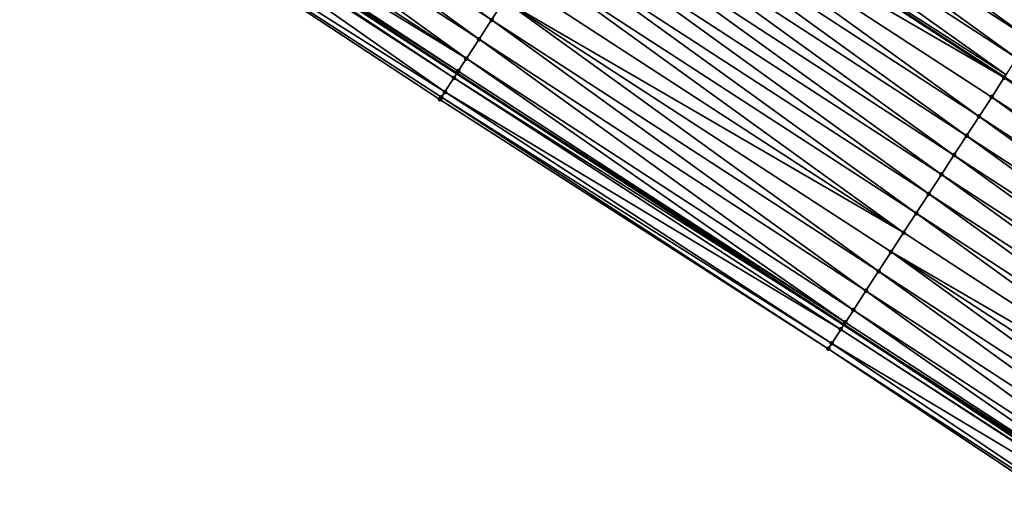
# Model space of a CAD drawing. Header units: feet. Extents: x 2017424 to 2024169, y 808042 to 818730.
# Tile 265 of 329: x 2021634 to 2021676, y 814965 to 814986. Entities that reach past the tile are written whole.
import ezdxf

# ---------------------------------------------------------------- set-up
doc = ezdxf.new("R2010")
doc.units = ezdxf.units.FT
doc.header["$MEASUREMENT"] = 0
for name, color, linetype, lineweight in [('EP_Travel Lane', 172, 'Continuous', 53), ('NB-Road Shots', 141, 'Continuous', 100), ('NB-Road X-Section', 40, 'Continuous', 13), ('STRIPING', 60, 'Continuous', 53)]:
    doc.layers.add(name, color=color, linetype=linetype, lineweight=lineweight)
doc.layers.add('I-77-MM15-17_NB-Surface-BORDER', color=7, linetype='Continuous')
doc.layers.add('I-77-MM15-17_NB-Surface-TIN', color=7, linetype='Continuous')

msp = doc.modelspace()

# ---------------------------------------------------------------- linework, layer by layer
at = {"layer": 'EP_Travel Lane'}
msp.add_polyline3d([(2021568.657210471, 815038.6342230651, 244.6175538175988), (2021585.467176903, 815027.0171468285, 244.9923675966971), (2021602.204643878, 815016.0722930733, 245.2916457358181), (2021618.939905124, 815005.1288816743, 245.714643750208), (2021635.685867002, 814994.2232422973, 246.0701522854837), (2021652.45550403, 814983.3323883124, 246.500877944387), (2021669.222810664, 814972.4430477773, 247.0306497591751), (2021685.989110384, 814961.5543611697, 247.6032181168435), (2021702.754910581, 814950.6659989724, 248.1970182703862), (2021719.521193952, 814939.7773229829, 248.7702812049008), (2021736.287310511, 814928.8887553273, 249.3506341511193), (2021753.05206261, 814918.0010738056, 249.9889786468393), (2021769.816972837, 814907.1132895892, 250.6206040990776), (2021786.5820769, 814896.2253794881, 251.2439869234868), (2021803.340871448, 814885.3389178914, 251.886172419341), (2021820.10320424, 814874.4482787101, 252.5338270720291), (2021836.863933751, 814863.5586811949, 253.2374042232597), (2021853.625174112, 814852.6687517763, 253.9231614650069), (2021870.385093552, 814841.7796805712, 254.6549955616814), (2021887.146306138, 814830.8897691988, 255.3417227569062), (2021903.907269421, 814820.0000198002, 256.0371455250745), (2021920.669073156, 814809.1097243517, 256.7032531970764), (2021937.431189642, 814798.2192257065, 257.3584516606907), (2021954.191731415, 814787.329750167, 258.0685761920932)], dxfattribs=at)
at = {"layer": 'I-77-MM15-17_NB-Surface-BORDER', "color": 3, "linetype": 'Continuous', "lineweight": -3}
msp.add_polyline3d([(2021685.199204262, 814960.336178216, 247.5675174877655), (2021668.551094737, 814971.4071849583, 247.001237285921), (2021651.724405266, 814982.2051289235, 246.472331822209), (2021635.01355901, 814993.1868009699, 246.0472084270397), (2021618.250809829, 815004.0651049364, 245.6915828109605)], dxfattribs=at)
at = {"layer": 'I-77-MM15-17_NB-Surface-TIN', "color": 128, "linetype": 'Continuous', "lineweight": -3}
for points in [[(2021653.961822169, 814985.6510653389, 246.4845634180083), (2021637.736777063, 814997.3801389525, 246.0465553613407), (2021637.191998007, 814996.5415593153, 246.0524425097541)], [(2021653.961822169, 814985.6510653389, 246.4845634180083), (2021654.506511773, 814986.4897030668, 246.4824782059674), (2021637.736777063, 814997.3801389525, 246.0465553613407)], [(2021653.417086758, 814984.8124573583, 246.4885954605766), (2021637.191998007, 814996.5415593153, 246.0524425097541), (2021636.647228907, 814995.7029732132, 246.0579065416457)], [(2021653.417086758, 814984.8124573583, 246.4885954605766), (2021653.961822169, 814985.6510653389, 246.4845634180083), (2021637.191998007, 814996.5415593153, 246.0524425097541)], [(2021677.267262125, 814984.8246523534, 246.9196910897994), (2021661.045303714, 814996.551721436, 246.3504940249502), (2021660.50003608, 814995.7134590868, 246.3771460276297)], [(2021677.267262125, 814984.8246523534, 246.9196910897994), (2021677.8124708, 814985.6629529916, 246.8955450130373), (2021661.045303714, 814996.551721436, 246.3504940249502)], [(2021652.872249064, 814983.9739158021, 246.4969746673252), (2021636.647228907, 814995.7029732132, 246.0579065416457), (2021636.102417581, 814994.8644145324, 246.0651651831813)], [(2021652.872249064, 814983.9739158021, 246.4969746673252), (2021653.417086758, 814984.8124573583, 246.4885954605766), (2021636.647228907, 814995.7029732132, 246.0579065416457)], [(2021676.722075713, 814983.9863372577, 246.9428909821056), (2021660.50003608, 814995.7134590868, 246.3771460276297), (2021659.954792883, 814994.8751808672, 246.4027593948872)], [(2021676.722075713, 814983.9863372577, 246.9428909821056), (2021677.267262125, 814984.8246523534, 246.9196910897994), (2021660.50003608, 814995.7134590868, 246.3771460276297)], [(2021652.872249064, 814983.9739158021, 246.4969746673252), (2021636.102417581, 814994.8644145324, 246.0651651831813), (2021635.795772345, 814994.3926602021, 246.0736308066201)], [(2021676.258629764, 814983.2735031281, 246.9585621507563), (2021659.954792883, 814994.8751808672, 246.4027593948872), (2021659.415875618, 814994.0464496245, 246.4246053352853)], [(2021676.258629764, 814983.2735031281, 246.9585621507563), (2021676.722075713, 814983.9863372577, 246.9428909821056), (2021659.954792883, 814994.8751808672, 246.4027593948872)], [(2021652.518384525, 814983.4293411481, 246.5033190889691), (2021635.795772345, 814994.3926602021, 246.0736308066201), (2021635.685867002, 814994.2232422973, 246.0701522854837)], [(2021652.518384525, 814983.4293411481, 246.5033190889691), (2021652.872249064, 814983.9739158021, 246.4969746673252), (2021635.795772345, 814994.3926602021, 246.0736308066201)], [(2021651.936966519, 814982.5332473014, 246.4879408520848), (2021635.557785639, 814994.0257393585, 246.0647998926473), (2021635.01355901, 814993.1868009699, 246.0472084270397)], [(2021652.327633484, 814983.1352300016, 246.4959137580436), (2021635.648725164, 814994.1659885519, 246.0689767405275), (2021635.557785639, 814994.0257393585, 246.0647998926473)], [(2021651.936966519, 814982.5332473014, 246.4879408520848), (2021652.327633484, 814983.1352300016, 246.4959137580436), (2021635.557785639, 814994.0257393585, 246.0647998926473)], [(2021635.648725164, 814994.1659885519, 246.0689767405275), (2021652.45550403, 814983.3323883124, 246.500877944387), (2021635.685867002, 814994.2232422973, 246.0701522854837)], [(2021652.327633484, 814983.1352300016, 246.4959137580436), (2021652.45550403, 814983.3323883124, 246.500877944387), (2021635.648725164, 814994.1659885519, 246.0689767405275)], [(2021652.518384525, 814983.4293411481, 246.5033190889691), (2021635.685867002, 814994.2232422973, 246.0701522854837), (2021652.45550403, 814983.3323883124, 246.500877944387)], [(2021676.17702579, 814983.1479335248, 246.9602899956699), (2021659.409634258, 814994.0368477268, 246.4247784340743), (2021658.865098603, 814993.1981100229, 246.4203206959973)], [(2021676.17702579, 814983.1479335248, 246.9602899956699), (2021659.41543728, 814994.0457755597, 246.4246231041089), (2021659.409634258, 814994.0368477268, 246.4247784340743)], [(2021676.17702579, 814983.1479335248, 246.9602899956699), (2021659.415875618, 814994.0464496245, 246.4246053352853), (2021659.41543728, 814994.0457755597, 246.4246231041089)], [(2021676.258629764, 814983.2735031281, 246.9585621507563), (2021659.415875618, 814994.0464496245, 246.4246053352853), (2021676.183266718, 814983.1575368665, 246.9601578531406)], [(2021676.17702579, 814983.1479335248, 246.9602899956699), (2021676.183266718, 814983.1575368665, 246.9601578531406), (2021659.415875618, 814994.0464496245, 246.4246053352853)], [(2021651.78345322, 814982.2962615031, 246.4763515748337), (2021635.01355901, 814993.1868009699, 246.0472084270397), (2021651.724405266, 814982.2051289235, 246.472331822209)], [(2021651.78345322, 814982.2962615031, 246.4763515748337), (2021651.936966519, 814982.5332473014, 246.4879408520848), (2021635.01355901, 814993.1868009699, 246.0472084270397)], [(2021675.087379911, 814981.4708312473, 246.9757939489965), (2021658.865098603, 814993.1981100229, 246.4203206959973), (2021658.320179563, 814992.3596212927, 246.4321571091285)], [(2021675.087379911, 814981.4708312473, 246.9757939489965), (2021675.632324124, 814982.3093036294, 246.9628877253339), (2021658.865098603, 814993.1981100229, 246.4203206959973)], [(2021675.632324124, 814982.3093036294, 246.9628877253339), (2021676.17702579, 814983.1479335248, 246.9602899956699), (2021658.865098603, 814993.1981100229, 246.4203206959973)], [(2021674.542636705, 814980.6322283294, 246.9801572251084), (2021658.320179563, 814992.3596212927, 246.4321571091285), (2021657.775442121, 814991.5210146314, 246.4362754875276)], [(2021674.542636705, 814980.6322283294, 246.9801572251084), (2021675.087379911, 814981.4708312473, 246.9757939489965), (2021658.320179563, 814992.3596212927, 246.4321571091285)], [(2021673.997873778, 814979.7936382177, 246.9853586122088), (2021657.775442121, 814991.5210146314, 246.4362754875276), (2021657.230620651, 814990.6824625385, 246.4439651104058)], [(2021673.997873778, 814979.7936382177, 246.9853586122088), (2021674.542636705, 814980.6322283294, 246.9801572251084), (2021657.775442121, 814991.5210146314, 246.4362754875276)], [(2021673.453000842, 814978.9551195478, 246.9952355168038), (2021657.230620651, 814990.6824625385, 246.4439651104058), (2021656.685681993, 814989.8439865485, 246.4566353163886)], [(2021673.453000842, 814978.9551195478, 246.9952355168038), (2021673.997873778, 814979.7936382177, 246.9853586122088), (2021657.230620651, 814990.6824625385, 246.4439651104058)], [(2021672.908060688, 814978.1166445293, 247.007969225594), (2021656.685681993, 814989.8439865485, 246.4566353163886), (2021656.140716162, 814989.0055282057, 246.4704604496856)], [(2021672.908060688, 814978.1166445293, 247.007969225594), (2021673.453000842, 814978.9551195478, 246.9952355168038), (2021656.685681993, 814989.8439865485, 246.4566353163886)], [(2021672.36325662, 814977.2780811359, 247.0149192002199), (2021656.140716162, 814989.0055282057, 246.4704604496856), (2021655.595862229, 814988.1669971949, 246.4795298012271)], [(2021672.36325662, 814977.2780811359, 247.0149192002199), (2021672.908060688, 814978.1166445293, 247.007969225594), (2021656.140716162, 814989.0055282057, 246.4704604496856)], [(2021671.818560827, 814976.4394474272, 247.017267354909), (2021655.595862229, 814988.1669971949, 246.4795298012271), (2021655.051112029, 814987.3283988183, 246.4841903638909)], [(2021671.818560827, 814976.4394474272, 247.017267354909), (2021672.36325662, 814977.2780811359, 247.0149192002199), (2021655.595862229, 814988.1669971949, 246.4795298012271)], [(2021671.818560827, 814976.4394474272, 247.017267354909), (2021655.051112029, 814987.3283988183, 246.4841903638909), (2021654.506511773, 814986.4897030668, 246.4824782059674)], [(2021670.729159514, 814974.7621863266, 247.0223770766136), (2021654.506511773, 814986.4897030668, 246.4824782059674), (2021653.961822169, 814985.6510653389, 246.4845634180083)], [(2021670.729159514, 814974.7621863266, 247.0223770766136), (2021671.273936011, 814975.6007676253, 247.0165989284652), (2021654.506511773, 814986.4897030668, 246.4824782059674)], [(2021671.273936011, 814975.6007676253, 247.0165989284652), (2021671.818560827, 814976.4394474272, 247.017267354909), (2021654.506511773, 814986.4897030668, 246.4824782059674)], [(2021670.184396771, 814973.923596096, 247.0275706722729), (2021653.961822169, 814985.6510653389, 246.4845634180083), (2021653.417086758, 814984.8124573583, 246.4885954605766)], [(2021670.184396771, 814973.923596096, 247.0275706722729), (2021670.729159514, 814974.7621863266, 247.0223770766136), (2021653.961822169, 814985.6510653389, 246.4845634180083)], [(2021669.639688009, 814973.0849708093, 247.0304700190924), (2021653.417086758, 814984.8124573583, 246.4885954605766), (2021652.872249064, 814983.9739158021, 246.4969746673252)], [(2021669.639688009, 814973.0849708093, 247.0304700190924), (2021670.184396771, 814973.923596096, 247.0275706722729), (2021653.417086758, 814984.8124573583, 246.4885954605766)], [(2021669.292943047, 814972.5511752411, 247.0332412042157), (2021652.872249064, 814983.9739158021, 246.4969746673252), (2021652.518384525, 814983.4293411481, 246.5033190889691)], [(2021669.292943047, 814972.5511752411, 247.0332412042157), (2021669.639688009, 814973.0849708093, 247.0304700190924), (2021652.872249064, 814983.9739158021, 246.4969746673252)], [(2021652.327633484, 814983.1352300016, 246.4959137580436), (2021669.222810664, 814972.4430477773, 247.0306497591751), (2021652.45550403, 814983.3323883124, 246.500877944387)], [(2021669.292943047, 814972.5511752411, 247.0332412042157), (2021652.518384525, 814983.4293411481, 246.5033190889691), (2021652.45550403, 814983.3323883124, 246.500877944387)], [(2021669.292943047, 814972.5511752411, 247.0332412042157), (2021652.45550403, 814983.3323883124, 246.500877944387), (2021669.222810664, 814972.4430477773, 247.0306497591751)], [(2021669.095154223, 814972.2462318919, 247.0259327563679), (2021652.327633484, 814983.1352300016, 246.4959137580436), (2021651.936966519, 814982.5332473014, 246.4879408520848)], [(2021669.095154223, 814972.2462318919, 247.0259327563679), (2021669.222810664, 814972.4430477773, 247.0306497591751), (2021652.327633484, 814983.1352300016, 246.4959137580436)], [(2021692.398769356, 814971.4210039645, 247.5386180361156), (2021676.17702579, 814983.1479335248, 246.9602899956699), (2021675.632324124, 814982.3093036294, 246.9628877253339)], [(2021692.943240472, 814972.259141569, 247.5333553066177), (2021676.183266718, 814983.1575368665, 246.9601578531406), (2021676.17702579, 814983.1479335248, 246.9602899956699)], [(2021692.398769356, 814971.4210039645, 247.5386180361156), (2021692.943240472, 814972.259141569, 247.5333553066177), (2021676.17702579, 814983.1479335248, 246.9602899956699)], [(2021668.700802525, 814971.638424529, 247.0150343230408), (2021651.936966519, 814982.5332473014, 246.4879408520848), (2021651.78345322, 814982.2962615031, 246.4763515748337)], [(2021668.700802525, 814971.638424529, 247.0150343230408), (2021669.095154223, 814972.2462318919, 247.0259327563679), (2021651.936966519, 814982.5332473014, 246.4879408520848)], [(2021668.551094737, 814971.4071849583, 247.001237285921), (2021651.78345322, 814982.2962615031, 246.4763515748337), (2021651.724405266, 814982.2051289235, 246.472331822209)], [(2021668.700802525, 814971.638424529, 247.0150343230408), (2021651.78345322, 814982.2962615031, 246.4763515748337), (2021668.551094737, 814971.4071849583, 247.001237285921)], [(2021691.853900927, 814970.5824823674, 247.5483033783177), (2021675.632324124, 814982.3093036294, 246.9628877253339), (2021675.087379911, 814981.4708312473, 246.9757939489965)], [(2021691.853900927, 814970.5824823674, 247.5483033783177), (2021692.398769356, 814971.4210039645, 247.5386180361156), (2021675.632324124, 814982.3093036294, 246.9628877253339)], [(2021691.309101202, 814969.7439161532, 247.5550687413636), (2021675.087379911, 814981.4708312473, 246.9757939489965), (2021674.542636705, 814980.6322283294, 246.9801572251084)], [(2021691.309101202, 814969.7439161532, 247.5550687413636), (2021691.853900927, 814970.5824823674, 247.5483033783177), (2021675.087379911, 814981.4708312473, 246.9757939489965)], [(2021690.764320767, 814968.9053374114, 247.561014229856), (2021674.542636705, 814980.6322283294, 246.9801572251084), (2021673.997873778, 814979.7936382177, 246.9853586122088)], [(2021690.764320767, 814968.9053374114, 247.561014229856), (2021691.309101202, 814969.7439161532, 247.5550687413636), (2021674.542636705, 814980.6322283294, 246.9801572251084)], [(2021690.219473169, 814968.0668022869, 247.5698142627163), (2021673.997873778, 814979.7936382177, 246.9853586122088), (2021673.453000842, 814978.9551195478, 246.9952355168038)], [(2021690.219473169, 814968.0668022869, 247.5698142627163), (2021690.764320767, 814968.9053374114, 247.561014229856), (2021673.997873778, 814979.7936382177, 246.9853586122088)], [(2021689.674598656, 814967.2282846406, 247.5797581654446), (2021673.453000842, 814978.9551195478, 246.9952355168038), (2021672.908060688, 814978.1166445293, 247.007969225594)], [(2021689.674598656, 814967.2282846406, 247.5797581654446), (2021690.219473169, 814968.0668022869, 247.5698142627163), (2021673.453000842, 814978.9551195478, 246.9952355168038)], [(2021689.129764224, 814966.3897409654, 247.5879986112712), (2021672.908060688, 814978.1166445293, 247.007969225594), (2021672.36325662, 814977.2780811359, 247.0149192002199)], [(2021689.129764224, 814966.3897409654, 247.5879986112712), (2021689.674598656, 814967.2282846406, 247.5797581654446), (2021672.908060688, 814978.1166445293, 247.007969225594)], [(2021688.584997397, 814965.5511533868, 247.5933657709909), (2021672.36325662, 814977.2780811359, 247.0149192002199), (2021671.818560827, 814976.4394474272, 247.017267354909)], [(2021688.584997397, 814965.5511533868, 247.5933657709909), (2021689.129764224, 814966.3897409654, 247.5879986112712), (2021672.36325662, 814977.2780811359, 247.0149192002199)], [(2021688.584997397, 814965.5511533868, 247.5933657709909), (2021671.818560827, 814976.4394474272, 247.017267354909), (2021671.273936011, 814975.6007676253, 247.0165989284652)], [(2021687.495705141, 814963.873821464, 247.5938405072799), (2021671.273936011, 814975.6007676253, 247.0165989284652), (2021670.729159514, 814974.7621863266, 247.0223770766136)], [(2021687.495705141, 814963.873821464, 247.5938405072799), (2021688.040391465, 814964.7124613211, 247.5918947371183), (2021671.273936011, 814975.6007676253, 247.0165989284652)], [(2021688.040391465, 814964.7124613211, 247.5918947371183), (2021688.584997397, 814965.5511533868, 247.5933657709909), (2021671.273936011, 814975.6007676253, 247.0165989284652)], [(2021686.950925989, 814963.0352418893, 247.5997314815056), (2021670.729159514, 814974.7621863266, 247.0223770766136), (2021670.184396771, 814973.923596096, 247.0275706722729)], [(2021686.950925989, 814963.0352418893, 247.5997314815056), (2021687.495705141, 814963.873821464, 247.5938405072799), (2021670.729159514, 814974.7621863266, 247.0223770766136)], [(2021686.406200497, 814962.1966274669, 247.6033418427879), (2021670.184396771, 814973.923596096, 247.0275706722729), (2021669.639688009, 814973.0849708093, 247.0304700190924)], [(2021686.406200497, 814962.1966274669, 247.6033418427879), (2021686.950925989, 814963.0352418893, 247.5997314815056), (2021670.184396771, 814973.923596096, 247.0275706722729)], [(2021686.061901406, 814961.6665700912, 247.6055674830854), (2021669.639688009, 814973.0849708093, 247.0304700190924), (2021669.292943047, 814972.5511752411, 247.0332412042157)], [(2021686.061901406, 814961.6665700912, 247.6055674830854), (2021686.406200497, 814962.1966274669, 247.6033418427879), (2021669.639688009, 814973.0849708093, 247.0304700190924)], [(2021686.061901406, 814961.6665700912, 247.6055674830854), (2021669.292943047, 814972.5511752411, 247.0332412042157), (2021669.222810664, 814972.4430477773, 247.0306497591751)], [(2021685.861673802, 814961.3578839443, 247.5985032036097), (2021669.095154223, 814972.2462318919, 247.0259327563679), (2021668.700802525, 814971.638424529, 247.0150343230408)], [(2021685.887748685, 814961.3981099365, 247.5999466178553), (2021669.222810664, 814972.4430477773, 247.0306497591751), (2021669.095154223, 814972.2462318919, 247.0259327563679)], [(2021685.861673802, 814961.3578839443, 247.5985032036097), (2021685.887748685, 814961.3981099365, 247.5999466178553), (2021669.095154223, 814972.2462318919, 247.0259327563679)], [(2021686.061901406, 814961.6665700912, 247.6055674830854), (2021669.222810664, 814972.4430477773, 247.0306497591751), (2021685.989110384, 814961.5543611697, 247.6032181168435)], [(2021685.887748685, 814961.3981099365, 247.5999466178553), (2021685.989110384, 814961.5543611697, 247.6032181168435), (2021669.222810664, 814972.4430477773, 247.0306497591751)], [(2021685.317598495, 814960.5188472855, 247.5744801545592), (2021668.700802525, 814971.638424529, 247.0150343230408), (2021668.551094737, 814971.4071849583, 247.001237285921)], [(2021685.317598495, 814960.5188472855, 247.5744801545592), (2021668.551094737, 814971.4071849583, 247.001237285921), (2021685.199204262, 814960.336178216, 247.5675174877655)], [(2021685.317598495, 814960.5188472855, 247.5744801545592), (2021685.861673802, 814961.3578839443, 247.5985032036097), (2021668.700802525, 814971.638424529, 247.0150343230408)]]:
    msp.add_3dface(points, dxfattribs=at)
at = {"layer": 'NB-Road Shots', "lineweight": 100}
for p in [(2021653.961822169, 814985.6510653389, 246.4845634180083), (2021653.417086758, 814984.8124573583, 246.4885954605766), (2021652.872249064, 814983.9739158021, 246.4969746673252), (2021652.518384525, 814983.4293411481, 246.5033190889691), (2021652.327633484, 814983.1352300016, 246.4959137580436), (2021676.17702579, 814983.1479335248, 246.9602899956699), (2021651.936966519, 814982.5332473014, 246.4879408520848), (2021651.724405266, 814982.2051289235, 246.472331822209), (2021651.78345322, 814982.2962615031, 246.4763515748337), (2021675.632324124, 814982.3093036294, 246.9628877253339), (2021675.087379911, 814981.4708312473, 246.9757939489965), (2021674.542636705, 814980.6322283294, 246.9801572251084), (2021673.997873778, 814979.7936382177, 246.9853586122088), (2021673.453000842, 814978.9551195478, 246.9952355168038), (2021672.908060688, 814978.1166445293, 247.007969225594), (2021672.36325662, 814977.2780811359, 247.0149192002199), (2021671.818560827, 814976.4394474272, 247.017267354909), (2021671.273936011, 814975.6007676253, 247.0165989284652), (2021670.729159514, 814974.7621863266, 247.0223770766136), (2021670.184396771, 814973.923596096, 247.0275706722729), (2021669.639688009, 814973.0849708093, 247.0304700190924), (2021669.292943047, 814972.5511752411, 247.0332412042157), (2021669.095154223, 814972.2462318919, 247.0259327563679), (2021668.551094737, 814971.4071849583, 247.001237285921), (2021668.700802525, 814971.638424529, 247.0150343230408)]:
    msp.add_point(p, dxfattribs=at)
at = {"layer": 'NB-Road X-Section', "extrusion": (0.8383397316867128, -0.5444263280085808, 0.02804403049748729), "elevation": 1251140.106948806, "flags": 128}
msp.add_lwpolyline([(1784607.389596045, -34854.76033519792), (1784606.389596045, -34854.72973301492), (1784605.389596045, -34854.71212774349), (1784604.389596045, -34854.68702714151), (1784603.389596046, -34854.66122101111), (1784602.389596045, -34854.63361678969), (1784601.389596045, -34854.61010479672), (1784600.389596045, -34854.588338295), (1784599.389596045, -34854.56109723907), (1784598.389596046, -34854.53140567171), (1784597.389596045, -34854.50389491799), (1784596.389596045, -34854.47530545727), (1784595.389596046, -34854.44940177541), (1784594.389596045, -34854.4277861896), (1784593.389596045, -34854.4091015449), (1784592.389596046, -34854.39023011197), (1784591.389596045, -34854.3694347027), (1784590.389596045, -34854.34277221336), (1784589.389596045, -34854.31714876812), (1784588.400244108, -34854.29527645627), (1784588.389596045, -34854.2951210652), (1784587.389596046, -34854.29958055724), (1784586.389596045, -34854.28773948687), (1784585.389596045, -34854.28361948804), (1784584.389596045, -34854.27592683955), (1784583.389596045, -34854.26325164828), (1784582.389596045, -34854.24942107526), (1784581.389596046, -34854.24034815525), (1784580.389596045, -34854.23568575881), (1784579.389596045, -34854.23739859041), (1784578.389596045, -34854.2353125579), (1784577.389596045, -34854.23127892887), (1784576.389596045, -34854.22289642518), (1784575.74014887, -34854.21654950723), (1784575.389596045, -34854.2239577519), (1784574.671958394, -34854.23193379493), (1784574.389596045, -34854.24352763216), (1784574.281006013, -34854.24754896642)], dxfattribs=at)
at = {"layer": 'NB-Road X-Section', "extrusion": (0.8383397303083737, -0.5444263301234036, 0.02804403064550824), "elevation": 1251160.102438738, "flags": 128}
msp.add_lwpolyline([(1784606.392756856, -34854.7387002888), (1784605.392756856, -34854.71049035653), (1784604.392756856, -34854.67856759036), (1784603.392756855, -34854.65155226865), (1784602.392756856, -34854.62584431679), (1784601.392756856, -34854.60030100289), (1784600.392756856, -34854.5817489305), (1784599.392756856, -34854.56481834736), (1784598.392756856, -34854.53627759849), (1784597.392756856, -34854.51049650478), (1784596.392756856, -34854.4845133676), (1784595.392756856, -34854.46124982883), (1784594.392756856, -34854.44095122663), (1784593.392756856, -34854.42264066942), (1784592.392756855, -34854.4055585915), (1784591.392756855, -34854.3853294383), (1784590.392756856, -34854.36117386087), (1784589.392756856, -34854.3379648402), (1784588.542513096, -34854.32228750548), (1784588.392756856, -34854.32055898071), (1784587.392756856, -34854.31796022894), (1784586.392756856, -34854.3050489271), (1784585.392756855, -34854.30068393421), (1784584.392756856, -34854.29548050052), (1784583.392756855, -34854.2855997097), (1784582.392756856, -34854.27286099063), (1784581.392756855, -34854.26590828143), (1784580.392756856, -34854.26355920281), (1784579.392756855, -34854.26422789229), (1784578.392756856, -34854.25844747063), (1784577.392756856, -34854.25325183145), (1784576.392756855, -34854.25035134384), (1784575.756227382, -34854.24757906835), (1784575.392756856, -34854.25489039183), (1784574.668227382, -34854.26579311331), (1784574.392756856, -34854.27959557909)], dxfattribs=at)
at = {"layer": 'STRIPING'}
msp.add_polyline3d([(2021575.804355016, 815048.9507526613, 244.2670976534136), (2021592.319836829, 815037.5756417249, 244.7068741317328), (2021609.099441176, 815026.6968385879, 245.0331489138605), (2021625.875502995, 815015.8203321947, 245.5576247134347), (2021642.646859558, 815004.9364176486, 245.958115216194), (2021659.415875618, 814994.0464496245, 246.4246053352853), (2021676.183266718, 814983.1575368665, 246.9601578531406), (2021692.949777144, 814972.2691960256, 247.53313987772), (2021709.716154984, 814961.3809412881, 248.1117571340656), (2021726.482310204, 814950.492831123, 248.6998357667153), (2021743.248966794, 814939.6043953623, 249.2666057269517), (2021760.014638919, 814928.716598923, 249.875216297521), (2021776.780669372, 814917.8285697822, 250.4685978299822), (2021793.54623637, 814906.9408416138, 251.0816760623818), (2021810.308339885, 814896.0524061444, 251.7189630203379), (2021827.069980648, 814885.1622165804, 252.3907551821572), (2021843.829790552, 814874.2732165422, 253.1264088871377), (2021860.590809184, 814863.3834311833, 253.8199011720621), (2021877.352458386, 814852.4932361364, 254.4913989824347), (2021894.113893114, 814841.6031804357, 255.1703776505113), (2021910.875709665, 814830.7128766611, 255.8360380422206), (2021927.636674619, 814819.8231261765, 256.5314027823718), (2021944.398523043, 814808.932801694, 257.1959514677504), (2021961.159329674, 814798.0431540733, 257.8968384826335)], dxfattribs=at)

doc.saveas('drawing.dxf')
